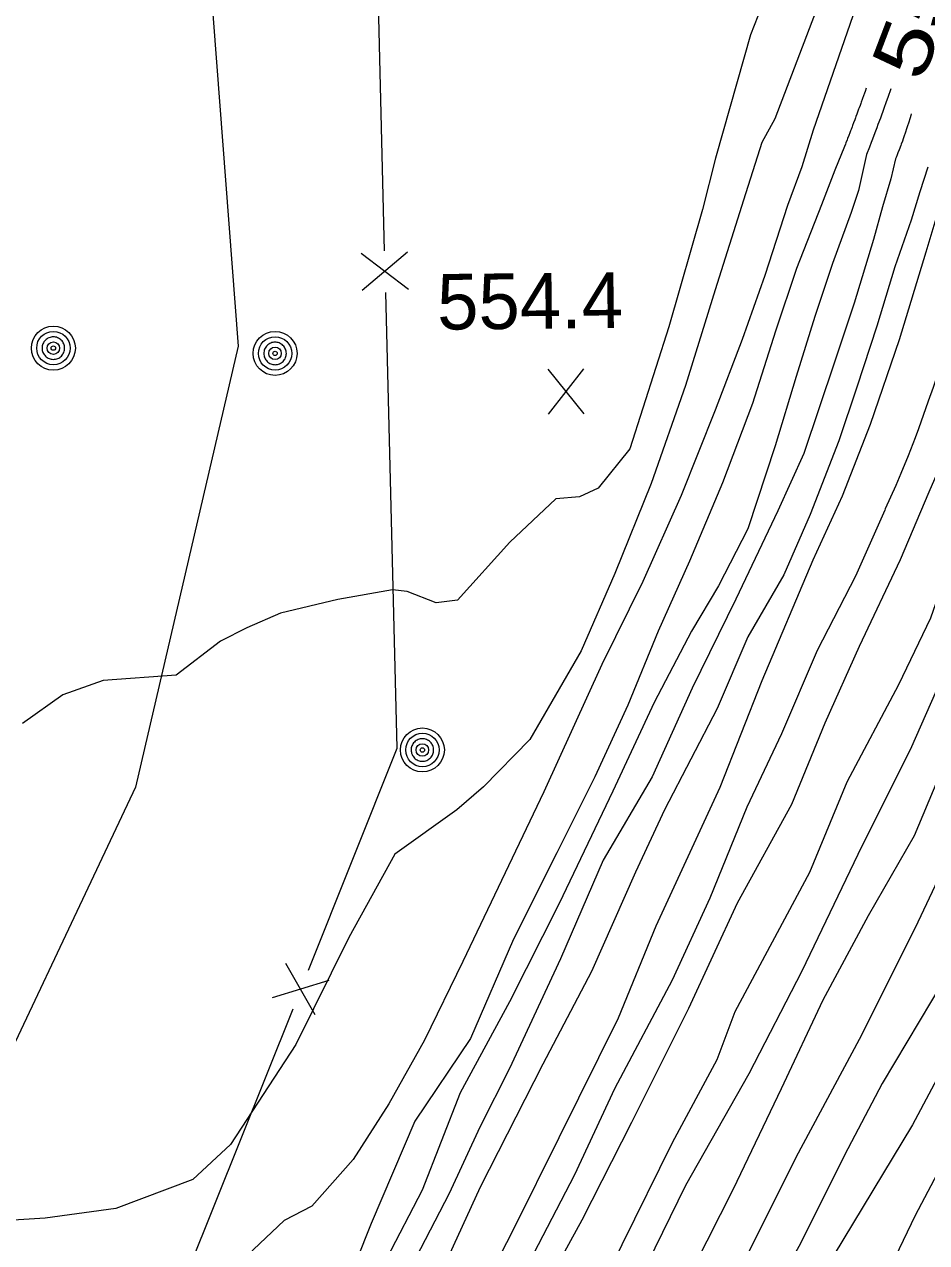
# Model space of a CAD drawing. Extents: x 2361284 to 2366480, y 6976556 to 6985346.
# Drawn here: x 2364588 to 2364665.9, y 6980181.4 to 6980286.6 of the extents above; entities that cross this region are included whole.
import ezdxf
from ezdxf.enums import TextEntityAlignment as Align

# ---------------------------------------------------------------- set-up
doc = ezdxf.new("R2010")
doc.units = 0
doc.header["$LTSCALE"] = 1.9
for name, color, linetype, lineweight in [('12', 7, 'Continuous', 13), ('13', 7, 'Continuous', 13), ('3', 7, 'Continuous', 13), ('4', 7, 'Continuous', 13), ('9', 7, 'Continuous', 13)]:
    doc.layers.add(name, color=color, linetype=linetype, lineweight=lineweight)

msp = doc.modelspace()

# ---------------------------------------------------------------- linework, layer by layer
at = {"layer": '12'}
for p, q in [((2364636.354, 6980252.965), (2364633.237, 6980256.816)), ((2364633.274, 6980252.936), (2364636.317, 6980256.845))]:
    msp.add_line(p, q, dxfattribs=at)
for points in [[(2364662.852, 6980281.036), (2364662.585, 6980280.284), (2364662.45, 6980279.908), (2364662.247, 6980279.346), (2364661.939, 6980278.503), (2364661.732, 6980277.942), (2364661.628, 6980277.662), (2364661.47, 6980277.242), (2364661.258, 6980276.682), (2364661.151, 6980276.403), (2364660.99, 6980275.984), (2364660.746, 6980275.356)], [(2364660.746, 6980275.356), (2364660.046, 6980272.249), (2364659.423, 6980270.363), (2364657.805, 6980265.946), (2364656.279, 6980261.383), (2364654.678, 6980256.197), (2364652.864, 6980250.21), (2364650.492, 6980243.036), (2364647.958, 6980238.131), (2364645.617, 6980234.199), (2364642.405, 6980228.059), (2364638.828, 6980220.384), (2364634.19, 6980210.709), (2364629.889, 6980202.209), (2364625.634, 6980194.337), (2364622.343, 6980185.956), (2364619.27, 6980180.026)], [(2364675.012, 6980271.511), (2364674.07, 6980268.712), (2364672.965, 6980265.04), (2364671.667, 6980260.599), (2364669.725, 6980254.46), (2364666.123, 6980246.216), (2364663.659, 6980240.381), (2364660.11, 6980232.888), (2364657.143, 6980226.259), (2364654.249, 6980219.25), (2364649.569, 6980210.716), (2364645.376, 6980201.636), (2364640.44, 6980191.798), (2364636.15, 6980183.367), (2364626.957, 6980166.609), (2364622.276, 6980156.184), (2364616.442, 6980143.088), (2364610.4, 6980131.699), (2364605.342, 6980121.83), (2364599.197, 6980110.801)], [(2364691.207, 6980265.954), (2364689.823, 6980262.192), (2364688.958, 6980258.453), (2364687.514, 6980253.659), (2364685.857, 6980248.083), (2364684.364, 6980243.118), (2364681.944, 6980237.785), (2364679.183, 6980231.569), (2364675.999, 6980224.578), (2364671.911, 6980213.938), (2364667.434, 6980204.066), (2364662.089, 6980195.154), (2364658.827, 6980188.953), (2364655.069, 6980181.407), (2364650.802, 6980173.626), (2364646.249, 6980165.602), (2364640.863, 6980156.7), (2364635.941, 6980148.533), (2364632.088, 6980140.436), (2364627.283, 6980133.399), (2364622.397, 6980125.622), (2364618.019, 6980117.111), (2364613.549, 6980108.657)]]:
    msp.add_lwpolyline(points, dxfattribs=at)
at = {"layer": '13'}
for points in [[(2364661.035, 6980427.957), (2364658.981, 6980429.478), (2364653.73, 6980431.567), (2364650.683, 6980432.228), (2364645.469, 6980432.659), (2364638.496, 6980435.152), (2364634.066, 6980437.26), (2364632.551, 6980437.776), (2364631.452, 6980437.486), (2364631.674, 6980435.168), (2364634.605, 6980431.025), (2364640.239, 6980422.229), (2364648.09, 6980410.413), (2364655.532, 6980399.904), (2364660.229, 6980387.557), (2364663.276, 6980377.405), (2364664.735, 6980364.839), (2364665.837, 6980349.998), (2364664.792, 6980336.848), (2364663.916, 6980325.828), (2364662.57, 6980312.776), (2364659.81, 6980297.038), (2364656.612, 6980288.387), (2364652.815, 6980278.431)], [(2364653.557, 6980292.968), (2364650.716, 6980285.681), (2364648.955, 6980279.504)], [(2364660.038, 6980288.77), (2364656.126, 6980277.462)], [(2364660.721, 6980281.096), (2364660.615, 6980280.8), (2364660.561, 6980280.653), (2364660.481, 6980280.431), (2364660.401, 6980280.21), (2364660.361, 6980280.099), (2364660.28, 6980279.878), (2364660.24, 6980279.767), (2364660.179, 6980279.601), (2364660.098, 6980279.38), (2364660.058, 6980279.27), (2364659.997, 6980279.104), (2364659.905, 6980278.856), (2364659.823, 6980278.635), (2364659.782, 6980278.524), (2364659.72, 6980278.359), (2364659.628, 6980278.111), (2364659.535, 6980277.863), (2364659.488, 6980277.739), (2364659.405, 6980277.518), (2364659.363, 6980277.408), (2364659.3, 6980277.243), (2364659.206, 6980276.995), (2364659.111, 6980276.748), (2364659.064, 6980276.624), (2364658.969, 6980276.377), (2364658.921, 6980276.253), (2364658.849, 6980276.068)], [(2364648.955, 6980279.504), (2364647.687, 6980275.052), (2364646.569, 6980270.621), (2364643.657, 6980260.483), (2364640.287, 6980249.95), (2364637.559, 6980246.564), (2364635.946, 6980245.819), (2364633.887, 6980245.629), (2364629.922, 6980241.89), (2364625.419, 6980236.877), (2364623.556, 6980236.659), (2364621.05, 6980237.643), (2364619.801, 6980237.774), (2364615.069, 6980236.949), (2364610.1, 6980235.751), (2364607.201, 6980234.504), (2364604.922, 6980233.353), (2364601.1, 6980230.417), (2364594.794, 6980229.957), (2364591.315, 6980228.704), (2364587.83, 6980226.25)], [(2364652.815, 6980278.431), (2364651.705, 6980276.39), (2364650.102, 6980271.424), (2364647.665, 6980263.69), (2364645.105, 6980255.406), (2364642.135, 6980246.968), (2364638.999, 6980239.196), (2364636.092, 6980232.519), (2364631.654, 6980224.857), (2364627.652, 6980220.778), (2364625.361, 6980218.796), (2364619.988, 6980214.955), (2364616.017, 6980207.766), (2364611.444, 6980198.513), (2364605.785, 6980189.878), (2364602.554, 6980186.877), (2364595.877, 6980184.354), (2364589.796, 6980183.536), (2364583.766, 6980183.163)], [(2364664.613, 6980278.873), (2364664.57, 6980278.727), (2364664.511, 6980278.532), (2364664.481, 6980278.435), (2364664.391, 6980278.145), (2364664.268, 6980277.76), (2364664.205, 6980277.567), (2364664.108, 6980277.279), (2364663.977, 6980276.897), (2364663.91, 6980276.706), (2364663.841, 6980276.515), (2364663.749, 6980276.261), (2364663.702, 6980276.133), (2364663.559, 6980275.752), (2364663.461, 6980275.498), (2364663.395, 6980275.329), (2364663.305, 6980275.103), (2364663.26, 6980274.99)], [(2364656.126, 6980277.462), (2364655.146, 6980274.302), (2364653.926, 6980270.971), (2364651.944, 6980264.911), (2364649.986, 6980259.403), (2364647.654, 6980253.28), (2364644.725, 6980245.912), (2364641.406, 6980238.489), (2364637.874, 6980231.316), (2364632.868, 6980220.327), (2364625.866, 6980205.701), (2364622.56, 6980198.898), (2364619.472, 6980193.399), (2364616.389, 6980188.599), (2364612.807, 6980184.575), (2364610.419, 6980183.312), (2364607.782, 6980180.807), (2364604.328, 6980176.924), (2364600.845, 6980172.031), (2364598.766, 6980168.741), (2364594.81, 6980164.063), (2364591.53, 6980159.831), (2364586.917, 6980157.037)], [(2364658.849, 6980276.068), (2364657.999, 6980274.01), (2364656.857, 6980271.009), (2364654.689, 6980265.527), (2364652.87, 6980260.11), (2364650.899, 6980253.871), (2364648.304, 6980247.026), (2364645.449, 6980240.258), (2364642.736, 6980234.212), (2364640.107, 6980227.817), (2364637.276, 6980221.629), (2364633.978, 6980215.068), (2364630.248, 6980207.622), (2364626.539, 6980199.046), (2364621.707, 6980191.91), (2364617.952, 6980183.054), (2364615.402, 6980176.709)], [(2364663.26, 6980274.99), (2364662.836, 6980273.276), (2364662.119, 6980270.839), (2364661.356, 6980268.011), (2364659.688, 6980262.514), (2364657.976, 6980257.439), (2364655.321, 6980249.553), (2364653.087, 6980244.602), (2364649.459, 6980236.976), (2364645.693, 6980229.291), (2364642.236, 6980221.626), (2364638.004, 6980214.446), (2364634.315, 6980205.931), (2364629.884, 6980196.448), (2364627.332, 6980191.373), (2364624.696, 6980185.668), (2364620.974, 6980178.482)], [(2364666.037, 6980274.276), (2364665.357, 6980272.129), (2364664.61, 6980269.702), (2364663.178, 6980265.667), (2364661.627, 6980260.533), (2364659.897, 6980255.277), (2364658.351, 6980250.652), (2364655.871, 6980244.287), (2364653.61, 6980239.085), (2364650.491, 6980233.716), (2364647.849, 6980227.531), (2364643.283, 6980218.786), (2364640.784, 6980213.402), (2364636.996, 6980204.817), (2364632.771, 6980196.825), (2364627.371, 6980186.193), (2364623.472, 6980177.706)], [(2364668.112, 6980273.686), (2364666.806, 6980270.083), (2364665.866, 6980266.944), (2364663.558, 6980259.352), (2364661.048, 6980252.048), (2364658.626, 6980245.874), (2364656.109, 6980240.349), (2364651.687, 6980229.918), (2364648.074, 6980220.722), (2364642.549, 6980208.739), (2364639.284, 6980200.788), (2364634.162, 6980190.468), (2364630.275, 6980182.631), (2364625.936, 6980174.139), (2364620.733, 6980163.909), (2364616.548, 6980155.078), (2364611.708, 6980145.573), (2364606.461, 6980135.692), (2364601.589, 6980124.304), (2364597.512, 6980116.526), (2364591.497, 6980104.508)], [(2364671.634, 6980272.469), (2364671.328, 6980271.112), (2364671.114, 6980270.209), (2364670.663, 6980268.41), (2364670.451, 6980267.614), (2364669.995, 6980266.032), (2364669.351, 6980263.937), (2364668.912, 6980262.544), (2364668.015, 6980259.764), (2364667.113, 6980257.055), (2364666.494, 6980255.256), (2364666.075, 6980254.058), (2364665.221, 6980251.667), (2364664.934, 6980250.888), (2364664.331, 6980249.341), (2364663.697, 6980247.807), (2364663.261, 6980246.789), (2364662.367, 6980244.76)], [(2364678.171, 6980270.751), (2364676.535, 6980266.114), (2364675.546, 6980263.795), (2364674.281, 6980259.154), (2364671.555, 6980250.267), (2364668.905, 6980242.901), (2364666.257, 6980235.325), (2364663.492, 6980229.56), (2364659.051, 6980221.166), (2364655.805, 6980213.385), (2364649.368, 6980201.354), (2364647.797, 6980197.208), (2364643.947, 6980190.021), (2364639.6, 6980181.229), (2364633.624, 6980169.212), (2364628.673, 6980159.775), (2364624.693, 6980152.335), (2364620.475, 6980146.836), (2364616.144, 6980135.424), (2364612.214, 6980128.116), (2364604.928, 6980114.927), (2364600.608, 6980106.504)], [(2364679.976, 6980270.218), (2364678.877, 6980266.958), (2364676.987, 6980260.59), (2364675.921, 6980256.919), (2364671.83, 6980242.409), (2364669.155, 6980234.453), (2364664.642, 6980224.23), (2364659.981, 6980214.935), (2364655.146, 6980204.839), (2364650.579, 6980195.985), (2364645.092, 6980186.352), (2364641.119, 6980178.224), (2364635.521, 6980167.42), (2364628.35, 6980154.74), (2364623.385, 6980145.864), (2364617.652, 6980134.629), (2364608.78, 6980117.854), (2364602.962, 6980106.107)], [(2364684.383, 6980268.48), (2364683.467, 6980265.9), (2364682.219, 6980261.519), (2364681.251, 6980258.14), (2364680.2, 6980255.08), (2364678.282, 6980249.591), (2364676.782, 6980245.357), (2364674.61, 6980239.255), (2364672.229, 6980232.993), (2364668.523, 6980225.257), (2364664.855, 6980216.551), (2364660.881, 6980209.623), (2364656.96, 6980202.346), (2364653.382, 6980194.681), (2364649.214, 6980186.021), (2364645.828, 6980179.319)], [(2364687.348, 6980266.818), (2364686.727, 6980263.841), (2364685.929, 6980260.445), (2364684.062, 6980253.816), (2364681.813, 6980246.315), (2364679.497, 6980239.631), (2364676.696, 6980233.396), (2364672.528, 6980225.726), (2364669.578, 6980218.406), (2364664.931, 6980208.592), (2364660.093, 6980198.945), (2364654.649, 6980188.753), (2364650.33, 6980180.101), (2364644.817, 6980172.159), (2364640.187, 6980161.574), (2364632.367, 6980147.819), (2364626.668, 6980137.055), (2364617.79, 6980122.238), (2364610.084, 6980108.055)], [(2364694.725, 6980265.067), (2364693.659, 6980261.518), (2364692.375, 6980256.666), (2364691.068, 6980252.193), (2364688.766, 6980245.001), (2364686.09, 6980237.154), (2364683.687, 6980232.222), (2364680.266, 6980224.939), (2364676.587, 6980217.513), (2364669.881, 6980201.269), (2364664.703, 6980191.579), (2364657.85, 6980180.253), (2364650.772, 6980166.235), (2364643.855, 6980154.458), (2364637.571, 6980144.278), (2364631.928, 6980135.094), (2364627.281, 6980127.279), (2364622.844, 6980119.617), (2364618.027, 6980112.081), (2364613.289, 6980104.405)], [(2364699.412, 6980263.492), (2364698.444, 6980260.033), (2364697.745, 6980256.717), (2364695.875, 6980249.359), (2364693.601, 6980242.376), (2364689.896, 6980233.461), (2364686.007, 6980225.964), (2364682.462, 6980219.079), (2364678.307, 6980210.129), (2364672.068, 6980198.439), (2364669.584, 6980192.545), (2364664.937, 6980183.75), (2364661.525, 6980176.608), (2364655.58, 6980166.571), (2364649.041, 6980155.807), (2364644.231, 6980146.482), (2364641.269, 6980141.384), (2364633.458, 6980127.808), (2364626.702, 6980118.794), (2364622.227, 6980109.87)], [(2364662.367, 6980244.76), (2364662.328, 6980244.659), (2364659.792, 6980238.954), (2364656.473, 6980232.553), (2364653.4, 6980225.344), (2364650.39, 6980219.024), (2364647.195, 6980211.163), (2364643.943, 6980204.083), (2364638.962, 6980194.694), (2364635.502, 6980187.281), (2364631.18, 6980178.959), (2364628.412, 6980173.553), (2364625.604, 6980168.016), (2364621.821, 6980159.899), (2364618.86, 6980153.74), (2364614.615, 6980144.82), (2364611.123, 6980137.667), (2364606.758, 6980129.694), (2364602.646, 6980121.465), (2364595.562, 6980109.156)]]:
    msp.add_lwpolyline(points, dxfattribs=at)
at = {"layer": '3'}
msp.add_lwpolyline([(2364603.556, 6980294.923), (2364603.766, 6980293.915), (2364606.46, 6980258.809), (2364597.591, 6980220.752), (2364582.102, 6980187.993), (2364563.55, 6980139.785), (2364555.874, 6980115.1), (2364550.217, 6980116.847), (2364550.217, 6980116.846)], dxfattribs=at)
for radius in [61820.315, 61819.355]:
    msp.add_arc((2417877.273, 6948682.997), radius, 149.35348, 149.51185, dxfattribs=at)
at = {"layer": '4'}
for centre, radius in [((2364590.491, 6980258.647), 1.9), ((2364590.491, 6980258.647), 1.442), ((2364609.646, 6980258.189), 1.9), ((2364609.646, 6980258.189), 1.442), ((2364590.491, 6980258.647), 0.539), ((2364590.491, 6980258.647), 0.192), ((2364609.646, 6980258.189), 0.539), ((2364609.646, 6980258.189), 0.192), ((2364622.372, 6980223.949), 1.9), ((2364622.372, 6980223.949), 1.442), ((2364622.372, 6980223.949), 0.539), ((2364622.372, 6980223.949), 0.192)]:
    msp.add_circle(centre, radius, dxfattribs=at)
for centre, start, end in [((2364590.491, 6980258.647), 118.46406, 129.71409), ((2364590.491, 6980258.647), 107.21593, 118.46597), ((2364590.491, 6980258.647), 95.96582, 107.21585), ((2364590.491, 6980258.647), 84.71553, 95.96557), ((2364590.491, 6980258.647), 73.46552, 84.71555), ((2364590.491, 6980258.647), 62.21535, 73.46538), ((2364590.491, 6980258.647), 50.96397, 62.214), ((2364590.491, 6980258.647), 174.71552, 185.96556), ((2364590.491, 6980258.647), 163.46611, 174.71615), ((2364590.491, 6980258.647), 185.96287, 197.21291), ((2364590.491, 6980258.647), 152.21535, 163.46538), ((2364590.491, 6980258.647), 140.96646, 152.21649), ((2364590.491, 6980258.647), 129.71376, 140.96379), ((2364590.491, 6980258.647), 39.71588, 50.96591), ((2364590.491, 6980258.647), 28.46656, 39.7166), ((2364590.491, 6980258.647), 17.21479, 28.46483), ((2364590.491, 6980258.647), 5.96345, 17.21348), ((2364590.491, 6980258.647), 343.46611, 354.71615), ((2364590.491, 6980258.647), 354.71553, 5.96557), ((2364609.646, 6980258.189), 163.46611, 174.71615), ((2364609.646, 6980258.189), 152.21535, 163.46538), ((2364609.646, 6980258.189), 140.96646, 152.21649), ((2364609.646, 6980258.189), 129.71376, 140.96379), ((2364609.646, 6980258.189), 118.46406, 129.71409), ((2364609.646, 6980258.189), 107.21593, 118.46597), ((2364609.646, 6980258.189), 95.96582, 107.21585), ((2364609.646, 6980258.189), 84.71553, 95.96557), ((2364609.646, 6980258.189), 73.46552, 84.71555), ((2364609.646, 6980258.189), 62.21535, 73.46538), ((2364609.646, 6980258.189), 50.96397, 62.214), ((2364609.646, 6980258.189), 39.71588, 50.96591), ((2364609.646, 6980258.189), 28.46656, 39.7166), ((2364609.646, 6980258.189), 17.21479, 28.46483), ((2364609.646, 6980258.189), 5.96345, 17.21348), ((2364590.491, 6980258.647), 197.21479, 208.46483), ((2364590.491, 6980258.647), 208.46822, 219.71826), ((2364590.491, 6980258.647), 219.71376, 230.96379), ((2364590.491, 6980258.647), 230.96397, 242.214), ((2364590.491, 6980258.647), 242.21812, 253.46815), ((2364590.491, 6980258.647), 253.46258, 264.71261), ((2364590.491, 6980258.647), 264.71553, 275.96557), ((2364590.491, 6980258.647), 275.96582, 287.21585), ((2364590.491, 6980258.647), 287.21593, 298.46597), ((2364590.491, 6980258.647), 298.46406, 309.71409), ((2364590.491, 6980258.647), 309.71589, 320.96592), ((2364590.491, 6980258.647), 320.96646, 332.21649), ((2364590.491, 6980258.647), 332.21419, 343.46422), ((2364609.646, 6980258.189), 174.71552, 185.96556), ((2364609.646, 6980258.189), 185.96287, 197.21291), ((2364609.646, 6980258.189), 197.21479, 208.46483), ((2364609.646, 6980258.189), 208.46822, 219.71826), ((2364609.646, 6980258.189), 219.71376, 230.96379), ((2364609.646, 6980258.189), 230.96397, 242.214), ((2364609.646, 6980258.189), 298.46406, 309.71409), ((2364609.646, 6980258.189), 309.71589, 320.96592), ((2364609.646, 6980258.189), 320.96646, 332.21649), ((2364609.646, 6980258.189), 332.21419, 343.46422), ((2364609.646, 6980258.189), 343.46611, 354.71615), ((2364609.646, 6980258.189), 354.71553, 5.96557), ((2364609.646, 6980258.189), 242.21812, 253.46815), ((2364609.646, 6980258.189), 253.46258, 264.71261), ((2364609.646, 6980258.189), 264.71553, 275.96557), ((2364609.646, 6980258.189), 275.96582, 287.21585), ((2364609.646, 6980258.189), 287.21593, 298.46597), ((2364622.372, 6980223.949), 118.46406, 129.71409), ((2364622.372, 6980223.949), 107.21593, 118.46597), ((2364622.372, 6980223.949), 95.96582, 107.21585), ((2364622.372, 6980223.949), 84.71553, 95.96557), ((2364622.372, 6980223.949), 73.46552, 84.71555), ((2364622.372, 6980223.949), 62.21535, 73.46538), ((2364622.372, 6980223.949), 50.96397, 62.214), ((2364622.372, 6980223.949), 174.71552, 185.96556), ((2364622.372, 6980223.949), 163.46611, 174.71615), ((2364622.372, 6980223.949), 185.96287, 197.21291), ((2364622.372, 6980223.949), 152.21535, 163.46538), ((2364622.372, 6980223.949), 140.96646, 152.21649), ((2364622.372, 6980223.949), 129.71376, 140.96379), ((2364622.372, 6980223.949), 39.71588, 50.96591), ((2364622.372, 6980223.949), 28.46656, 39.7166), ((2364622.372, 6980223.949), 17.21479, 28.46483), ((2364622.372, 6980223.949), 5.96345, 17.21348), ((2364622.372, 6980223.949), 343.46611, 354.71615), ((2364622.372, 6980223.949), 354.71553, 5.96557), ((2364622.372, 6980223.949), 197.21479, 208.46483), ((2364622.372, 6980223.949), 208.46822, 219.71826), ((2364622.372, 6980223.949), 219.71376, 230.96379), ((2364622.372, 6980223.949), 230.96397, 242.214), ((2364622.372, 6980223.949), 242.21812, 253.46815), ((2364622.372, 6980223.949), 253.46258, 264.71261), ((2364622.372, 6980223.949), 264.71553, 275.96557), ((2364622.372, 6980223.949), 275.96582, 287.21585), ((2364622.372, 6980223.949), 287.21593, 298.46597), ((2364622.372, 6980223.949), 298.46406, 309.71409), ((2364622.372, 6980223.949), 309.71589, 320.96592), ((2364622.372, 6980223.949), 320.96646, 332.21649), ((2364622.372, 6980223.949), 332.21419, 343.46422)]:
    msp.add_arc(centre, 0.973, start, end, dxfattribs=at)
at = {"layer": '9'}
for p, q in [((2364619.112, 6980267.05), (2364618.569, 6980288.365)), ((2364621.164, 6980263.718), (2364617.085, 6980266.81)), ((2364621.084, 6980266.918), (2364617.166, 6980263.61)), ((2364613.1, 6980201.069), (2364610.578, 6980205.526)), ((2364614.292, 6980204.041), (2364609.385, 6980202.554)), ((2364588.894, 6980145.896), (2364611.195, 6980201.601))]:
    msp.add_line(p, q, dxfattribs=at)
msp.add_lwpolyline([(2364612.533, 6980204.944), (2364620.2, 6980224.108), (2364619.206, 6980263.449)], dxfattribs=at)

# ---------------------------------------------------------------- texts
at = {"layer": '12', "width": 1.3}
msp.add_text(' 550 ', height=4.799, rotation=69.097, dxfattribs=at).set_placement((2364668.001, 6980287.988), align=Align.CENTER)
at = {"layer": '12'}
msp.add_text('554.4', height=4.799, rotation=0.545, dxfattribs=at).set_placement((2364623.667, 6980260.243))

doc.saveas('drawing.dxf')
